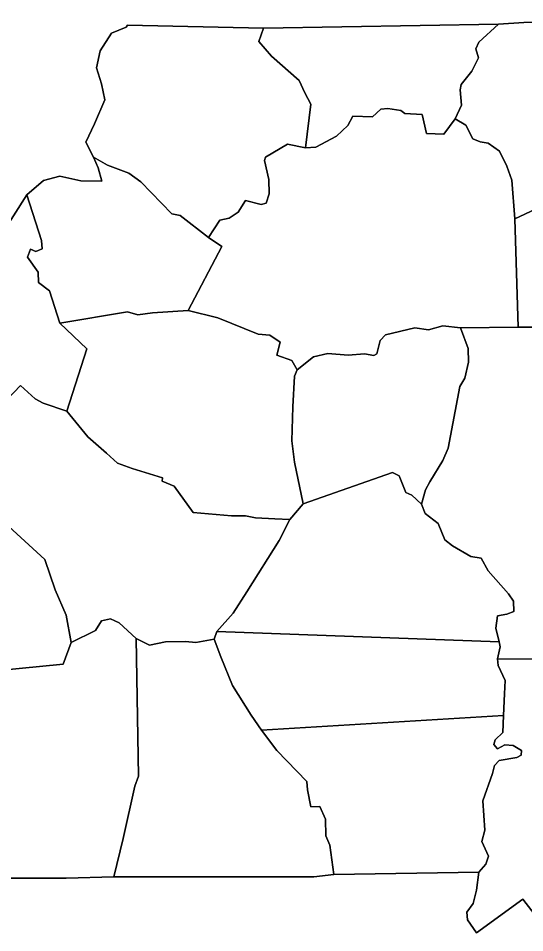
# Model space of a CAD drawing. Extents: x 1190067 to 1192950, y 891516 to 893460.
# Drawn here: x 1191820.53 to 1191844.04, y 893247.76 to 893290.26 of the extents above; entities that cross this region are included whole.
import ezdxf

# ---------------------------------------------------------------- set-up
doc = ezdxf.new("R2010")
doc.units = 0
doc.layers.add('Old_Level_11', color=7, linetype='Continuous')

msp = doc.modelspace()

# ---------------------------------------------------------------- linework, layer by layer
at = {"layer": 'Old_Level_11'}
for p, q in [((1191824.665, 893283.425), (1191824.02, 893283.798)), ((1191825.666, 893283.053), (1191824.665, 893283.425)), ((1191826.212, 893282.656), (1191825.666, 893283.053)), ((1191822.455, 893282.913), (1191821.695, 893282.722)), ((1191823.438, 893282.702), (1191822.455, 893282.913)), ((1191829.975, 893279.658), (1191829.367, 893280.061)), ((1191828.413, 893276.683), (1191829.975, 893279.658)), ((1191822.464, 893276.083), (1191825.603, 893276.609)), ((1191825.603, 893276.609), (1191826.074, 893276.473))]:
    msp.add_line(p, q, dxfattribs=at)
for points in [[(1191849.377, 893290.256), (1191844.006, 893290.067), (1191842.83, 893289.986), (1191831.917, 893289.803), (1191825.607, 893289.941), (1191825.535, 893289.851), (1191824.86, 893289.558), (1191824.333, 893288.742), (1191824.166, 893287.959), (1191824.39, 893287.207), (1191824.549, 893286.46), (1191824.062, 893285.355), (1191823.662, 893284.497), (1191824.02, 893283.798), (1191824.235, 893283.303), (1191824.405, 893282.684), (1191823.438, 893282.702), (1191822.455, 893282.913), (1191821.695, 893282.722), (1191820.925, 893282.055), (1191819.688, 893280.093)], [(1191844.538, 893281.382), (1191843.589, 893280.931), (1191843.443, 893282.726), (1191843.217, 893283.384), (1191842.865, 893284.085), (1191842.351, 893284.452), (1191841.97, 893284.519), (1191841.626, 893284.647), (1191841.3, 893285.282), (1191840.812, 893285.583), (1191841.101, 893286.225), (1191841.041, 893286.932), (1191841.097, 893287.182), (1191841.579, 893287.806), (1191841.898, 893288.414), (1191841.778, 893288.84), (1191841.905, 893289.148), (1191842.83, 893289.986), (1191844.006, 893290.067), (1191849.377, 893290.256)], [(1191831.917, 893289.803), (1191831.698, 893289.185), (1191832.281, 893288.495), (1191833.568, 893287.359), (1191833.839, 893286.793), (1191834.112, 893286.259), (1191833.858, 893284.243), (1191833.033, 893284.413), (1191832.006, 893283.804), (1191831.959, 893283.649), (1191832.168, 893282.771), (1191832.171, 893282.103), (1191832.034, 893281.67), (1191831.8, 893281.595), (1191831.076, 893281.786), (1191830.734, 893281.244), (1191830.321, 893280.963), (1191829.893, 893280.873), (1191829.367, 893280.061), (1191828.041, 893281.098), (1191827.66, 893281.163), (1191826.212, 893282.656), (1191825.666, 893283.053), (1191824.665, 893283.425), (1191824.02, 893283.798), (1191823.662, 893284.497), (1191824.062, 893285.355), (1191824.549, 893286.46), (1191824.39, 893287.207), (1191824.166, 893287.959), (1191824.333, 893288.742), (1191824.86, 893289.558), (1191825.535, 893289.851), (1191825.607, 893289.941), (1191831.917, 893289.803)], [(1191842.83, 893289.986), (1191841.905, 893289.148), (1191841.778, 893288.84), (1191841.898, 893288.414), (1191841.579, 893287.806), (1191841.097, 893287.182), (1191841.041, 893286.932), (1191841.101, 893286.225), (1191840.812, 893285.583), (1191840.289, 893284.867), (1191839.485, 893284.909), (1191839.279, 893285.789), (1191838.473, 893285.831), (1191838.293, 893285.975), (1191837.687, 893286.062), (1191837.36, 893286.028), (1191836.97, 893285.681), (1191836.066, 893285.7), (1191835.832, 893285.275), (1191835.3, 893284.782), (1191834.345, 893284.263), (1191833.858, 893284.243), (1191834.112, 893286.259), (1191833.839, 893286.793), (1191833.568, 893287.359), (1191832.281, 893288.495), (1191831.698, 893289.185), (1191831.917, 893289.803), (1191842.83, 893289.986)], [(1191840.812, 893285.583), (1191841.3, 893285.282), (1191841.626, 893284.647), (1191841.97, 893284.519), (1191842.351, 893284.452), (1191842.865, 893284.085), (1191843.217, 893283.384), (1191843.443, 893282.726), (1191843.589, 893280.931), (1191843.739, 893275.898), (1191841.062, 893275.863), (1191840.235, 893275.971), (1191839.572, 893275.779), (1191838.936, 893275.869), (1191837.585, 893275.549), (1191837.335, 893275.286), (1191837.179, 893274.666), (1191837.042, 893274.583), (1191836.598, 893274.655), (1191835.852, 893274.596), (1191834.894, 893274.683), (1191834.235, 893274.52), (1191833.471, 893273.923), (1191833.222, 893274.357), (1191832.538, 893274.608), (1191832.689, 893275.197), (1191832.204, 893275.525), (1191831.661, 893275.573), (1191829.799, 893276.34), (1191828.413, 893276.683), (1191829.975, 893279.658), (1191829.367, 893280.061), (1191829.893, 893280.873), (1191830.321, 893280.963), (1191830.734, 893281.244), (1191831.076, 893281.786), (1191831.8, 893281.595), (1191832.034, 893281.67), (1191832.171, 893282.103), (1191832.168, 893282.771), (1191831.959, 893283.649), (1191832.006, 893283.804), (1191833.033, 893284.413), (1191833.858, 893284.243), (1191834.345, 893284.263), (1191835.3, 893284.782), (1191835.832, 893285.275), (1191836.066, 893285.7), (1191836.97, 893285.681), (1191837.36, 893286.028), (1191837.687, 893286.062), (1191838.293, 893285.975), (1191838.473, 893285.831), (1191839.279, 893285.789), (1191839.485, 893284.909), (1191840.289, 893284.867), (1191840.812, 893285.583)], [(1191824.02, 893283.798), (1191824.665, 893283.425), (1191825.666, 893283.053), (1191826.212, 893282.656), (1191827.66, 893281.163), (1191828.041, 893281.098), (1191829.367, 893280.061), (1191829.975, 893279.658), (1191828.413, 893276.683), (1191826.76, 893276.573), (1191826.074, 893276.473), (1191825.603, 893276.609), (1191822.464, 893276.083), (1191821.984, 893277.583), (1191821.47, 893277.975), (1191821.448, 893278.453), (1191820.962, 893279.161), (1191821.091, 893279.531), (1191821.339, 893279.415), (1191821.641, 893279.549), (1191821.61, 893279.932), (1191820.925, 893282.055), (1191821.695, 893282.722), (1191822.455, 893282.913), (1191823.438, 893282.702), (1191824.405, 893282.684), (1191824.235, 893283.303), (1191824.02, 893283.798)], [(1191824.02, 893283.798), (1191824.235, 893283.303), (1191824.405, 893282.684), (1191823.438, 893282.702)], [(1191821.695, 893282.722), (1191820.925, 893282.055), (1191821.61, 893279.932), (1191821.641, 893279.549)], [(1191829.367, 893280.061), (1191828.041, 893281.098), (1191827.66, 893281.163), (1191826.212, 893282.656)], [(1191819.688, 893280.093), (1191820.925, 893282.055), (1191821.61, 893279.932), (1191821.641, 893279.549), (1191821.339, 893279.415), (1191821.091, 893279.531), (1191820.962, 893279.161), (1191821.448, 893278.453), (1191821.47, 893277.975), (1191821.984, 893277.583), (1191822.464, 893276.083)], [(1191848.12, 893275.894), (1191843.739, 893275.898), (1191843.589, 893280.931), (1191844.538, 893281.382)], [(1191821.641, 893279.549), (1191821.339, 893279.415), (1191821.091, 893279.531), (1191820.962, 893279.161), (1191821.448, 893278.453), (1191821.47, 893277.975), (1191821.984, 893277.583), (1191822.464, 893276.083)], [(1191833.757, 893267.694), (1191833.143, 893266.958), (1191832.44, 893266.989), (1191831.546, 893267.037), (1191831.075, 893267.141), (1191830.433, 893267.135), (1191828.651, 893267.29), (1191827.766, 893268.505), (1191827.21, 893268.743), (1191827.224, 893268.9), (1191825.819, 893269.337), (1191825.134, 893269.585), (1191824.629, 893270.039), (1191823.766, 893270.809), (1191822.779, 893272), (1191823.711, 893274.899), (1191822.464, 893276.083), (1191825.603, 893276.609), (1191826.074, 893276.473), (1191826.76, 893276.573), (1191828.413, 893276.683), (1191829.799, 893276.34), (1191831.661, 893275.573), (1191832.204, 893275.525), (1191832.689, 893275.197), (1191832.538, 893274.608), (1191833.222, 893274.357), (1191833.471, 893273.923), (1191833.346, 893273.617), (1191833.278, 893272.197), (1191833.227, 893270.619), (1191833.359, 893269.626), (1191833.757, 893267.694)], [(1191826.074, 893276.473), (1191826.76, 893276.573), (1191828.413, 893276.683)], [(1191822.464, 893276.083), (1191823.711, 893274.899), (1191822.779, 893272), (1191821.687, 893272.377), (1191821.318, 893272.566), (1191820.632, 893273.194), (1191819.712, 893272.225)], [(1191841.062, 893275.863), (1191841.42, 893274.91), (1191841.423, 893274.275), (1191841.254, 893273.531), (1191841.023, 893273.14), (1191840.488, 893270.276), (1191840.239, 893269.698), (1191839.63, 893268.71), (1191839.435, 893268.349), (1191839.242, 893267.671), (1191838.801, 893268.091), (1191838.523, 893268.211), (1191838.214, 893268.999), (1191837.907, 893269.153), (1191833.757, 893267.694), (1191833.359, 893269.626), (1191833.227, 893270.619), (1191833.278, 893272.197), (1191833.346, 893273.617), (1191833.471, 893273.923), (1191834.235, 893274.52), (1191834.894, 893274.683), (1191835.852, 893274.596), (1191836.598, 893274.655), (1191837.042, 893274.583), (1191837.179, 893274.666), (1191837.335, 893275.286), (1191837.585, 893275.549), (1191838.936, 893275.869), (1191839.572, 893275.779), (1191840.235, 893275.971), (1191841.062, 893275.863)], [(1191846.771, 893260.465), (1191842.776, 893260.494), (1191842.894, 893261.051), (1191842.852, 893261.275), (1191842.692, 893261.921), (1191842.778, 893262.481), (1191843.203, 893262.567), (1191843.535, 893262.694), (1191843.517, 893263.169), (1191843.294, 893263.505), (1191842.341, 893264.572), (1191842.015, 893265.171), (1191841.541, 893265.247), (1191840.691, 893265.736), (1191840.334, 893266.022), (1191840.022, 893266.777), (1191839.425, 893267.243), (1191839.242, 893267.671), (1191839.435, 893268.349), (1191839.63, 893268.71), (1191840.239, 893269.698), (1191840.488, 893270.276), (1191841.023, 893273.14), (1191841.254, 893273.531), (1191841.423, 893274.275), (1191841.42, 893274.91), (1191841.062, 893275.863), (1191843.739, 893275.898), (1191848.12, 893275.894)], [(1191819.712, 893272.225), (1191820.632, 893273.194), (1191821.318, 893272.566), (1191821.687, 893272.377), (1191822.779, 893272)], [(1191822.779, 893272), (1191823.766, 893270.809), (1191824.629, 893270.039), (1191825.134, 893269.585), (1191825.819, 893269.337), (1191827.224, 893268.9), (1191827.21, 893268.743), (1191827.766, 893268.505), (1191828.651, 893267.29), (1191830.433, 893267.135), (1191831.075, 893267.141), (1191831.546, 893267.037), (1191832.44, 893266.989), (1191833.143, 893266.958), (1191832.636, 893265.992), (1191831.134, 893263.6), (1191830.499, 893262.614), (1191829.749, 893261.766), (1191829.62, 893261.399), (1191828.775, 893261.252), (1191828.299, 893261.293), (1191827.37, 893261.279), (1191826.62, 893261.123), (1191826.007, 893261.428), (1191825.209, 893262.158), (1191824.81, 893262.349), (1191824.386, 893262.259), (1191824.122, 893261.809), (1191822.985, 893261.243), (1191822.745, 893262.524), (1191822.241, 893263.702), (1191821.755, 893265.1), (1191819.142, 893267.496)], [(1191833.757, 893267.694), (1191837.907, 893269.153), (1191838.214, 893268.999), (1191838.523, 893268.211), (1191838.801, 893268.091), (1191839.242, 893267.671), (1191839.425, 893267.243), (1191840.022, 893266.777), (1191840.334, 893266.022), (1191840.691, 893265.736), (1191841.541, 893265.247), (1191842.015, 893265.171), (1191842.341, 893264.572), (1191843.294, 893263.505), (1191843.517, 893263.169), (1191843.535, 893262.694), (1191843.203, 893262.567), (1191842.778, 893262.481), (1191842.692, 893261.921), (1191842.852, 893261.275), (1191829.749, 893261.766), (1191830.499, 893262.614), (1191831.134, 893263.6), (1191832.636, 893265.992), (1191833.143, 893266.958), (1191833.757, 893267.694)], [(1191819.142, 893267.496), (1191821.755, 893265.1), (1191822.241, 893263.702), (1191822.745, 893262.524), (1191822.985, 893261.243), (1191822.608, 893260.235), (1191819.61, 893259.949)], [(1191819.61, 893259.949), (1191822.608, 893260.235), (1191822.985, 893261.243), (1191824.122, 893261.809), (1191824.386, 893262.259), (1191824.81, 893262.349), (1191825.209, 893262.158), (1191826.007, 893261.428)], [(1191829.749, 893261.766), (1191842.852, 893261.275), (1191842.894, 893261.051), (1191842.776, 893260.494), (1191842.809, 893260.176), (1191843.126, 893259.485), (1191843.096, 893258.858), (1191843.062, 893257.853), (1191831.821, 893257.174), (1191831.343, 893257.877), (1191830.478, 893259.244), (1191829.929, 893260.584), (1191829.62, 893261.399), (1191829.749, 893261.766)], [(1191826.007, 893261.428), (1191826.106, 893255.029), (1191825.938, 893254.572), (1191825.402, 893252.136), (1191824.958, 893250.354), (1191822.756, 893250.289), (1191820.115, 893250.289)], [(1191829.62, 893261.399), (1191829.929, 893260.584), (1191830.478, 893259.244), (1191831.343, 893257.877), (1191831.821, 893257.174), (1191832.532, 893256.231), (1191833.93, 893254.786), (1191833.958, 893254.406), (1191834.107, 893253.607), (1191834.523, 893253.633), (1191834.787, 893253.044), (1191834.809, 893252.257), (1191834.993, 893251.832), (1191835.183, 893250.465), (1191834.25, 893250.36), (1191824.958, 893250.354), (1191825.402, 893252.136), (1191825.938, 893254.572), (1191826.106, 893255.029), (1191826.007, 893261.428), (1191826.62, 893261.123), (1191827.37, 893261.279), (1191828.299, 893261.293), (1191828.775, 893261.252), (1191829.62, 893261.399)], [(1191844.628, 893248.437), (1191843.951, 893249.316), (1191841.797, 893247.761), (1191841.378, 893248.363), (1191841.348, 893248.712), (1191841.642, 893249.124), (1191841.796, 893249.737), (1191841.909, 893250.573), (1191842.232, 893250.952), (1191842.363, 893251.316), (1191842.048, 893252.005), (1191842.193, 893252.525), (1191842.102, 893253.885), (1191842.545, 893255.164), (1191842.645, 893255.532), (1191842.859, 893255.764), (1191843.671, 893255.908), (1191843.873, 893256.015), (1191843.894, 893256.233), (1191843.501, 893256.459), (1191843.122, 893256.494), (1191842.784, 893256.306), (1191842.612, 893256.51), (1191842.665, 893256.726), (1191843.017, 893257.07), (1191843.062, 893257.853), (1191843.096, 893258.858), (1191843.126, 893259.485), (1191842.809, 893260.176), (1191842.776, 893260.494)], [(1191842.776, 893260.494), (1191846.771, 893260.465)], [(1191843.062, 893257.853), (1191843.017, 893257.07), (1191842.665, 893256.726), (1191842.612, 893256.51), (1191842.784, 893256.306), (1191843.122, 893256.494), (1191843.501, 893256.459), (1191843.894, 893256.233), (1191843.873, 893256.015), (1191843.671, 893255.908), (1191842.859, 893255.764), (1191842.645, 893255.532), (1191842.545, 893255.164), (1191842.102, 893253.885), (1191842.193, 893252.525), (1191842.048, 893252.005), (1191842.363, 893251.316), (1191842.232, 893250.952), (1191841.909, 893250.573), (1191835.183, 893250.465), (1191834.993, 893251.832), (1191834.809, 893252.257), (1191834.787, 893253.044), (1191834.523, 893253.633), (1191834.107, 893253.607), (1191833.958, 893254.406), (1191833.93, 893254.786), (1191832.532, 893256.231), (1191831.821, 893257.174), (1191843.062, 893257.853)], [(1191820.115, 893250.289), (1191822.756, 893250.289), (1191824.958, 893250.354), (1191834.25, 893250.36), (1191835.183, 893250.465), (1191841.909, 893250.573), (1191841.796, 893249.737), (1191841.642, 893249.124), (1191841.348, 893248.712), (1191841.378, 893248.363), (1191841.797, 893247.761), (1191843.951, 893249.316), (1191844.628, 893248.437)]]:
    msp.add_lwpolyline(points, dxfattribs=at)

doc.saveas('drawing.dxf')
